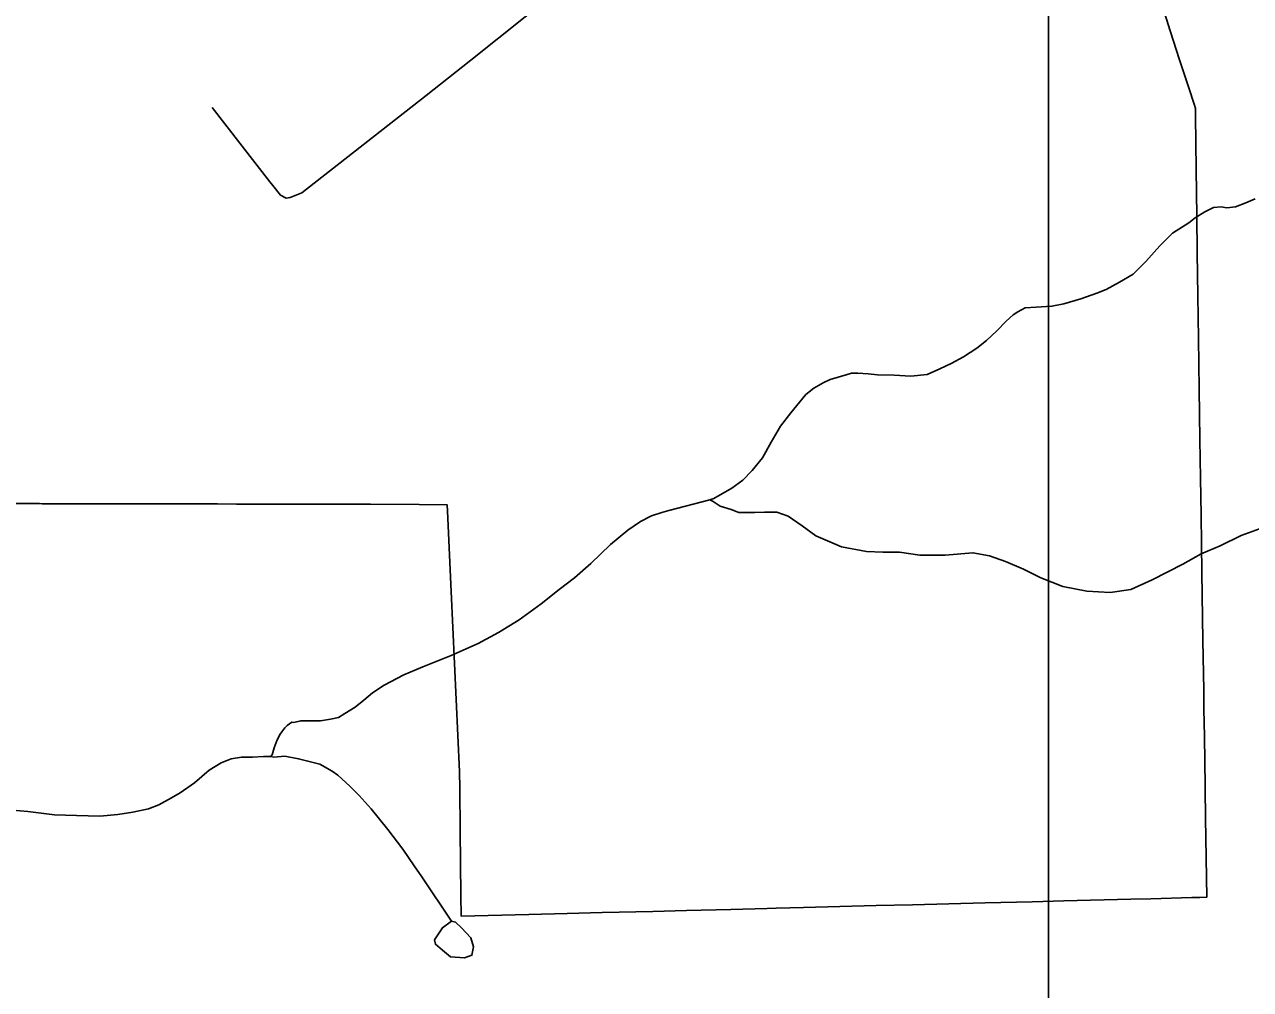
# Model space of a CAD drawing. Extents: x 2056842 to 2160602, y 826753 to 1016856.
# Drawn here: x 2101443 to 2104548, y 859964 to 862407 of the extents above; entities that cross this region are included whole.
import ezdxf

# ---------------------------------------------------------------- set-up
doc = ezdxf.new("R2010")
doc.units = 0
for name, color, linetype in [('Exist Boundary Political City Limit New', 7, 'Continuous'), ('Exist Hydrographic Creek Single Shore', 7, 'Continuous'), ('Exist Hydrographic Misc Water Feature', 7, 'Continuous'), ('Exist Road Non-System Type 51', 7, 'Continuous'), ('Map Preparation Boundary City Limit Buffer Line', 7, 'Continuous'), ('Map Preparation Inset Cut Line', 7, 'Continuous')]:
    doc.layers.add(name, color=color, linetype=linetype)

msp = doc.modelspace()

# ---------------------------------------------------------------- linework, layer by layer
at = {"layer": 'Exist Boundary Political City Limit New'}
msp.add_lwpolyline([(2104320.5, 862466.4), (2104344.5, 862391.8), (2104368.5, 862318), (2104390.8, 862249.6), (2104405.8, 862203.1), (2104408.8, 862194.8), (2104408.8, 862176.4), (2104410.5, 862040.6), (2104411.8, 861922.8), (2104412.8, 861829), (2104414.5, 861720.4), (2104416, 861612.9), (2104418, 861484.3), (2104419.8, 861357.1), (2104421.2, 861258.9), (2104422.8, 861165.4), (2104425, 861020.1), (2104427.5, 860848.5), (2104429.5, 860721.2), (2104430.2, 860666), (2104430.5, 860647.2), (2104432, 860547.9), (2104434, 860398.2), (2104437, 860197.8), (2104420, 860197.3), (2104399.2, 860196.8), (2104296, 860194.2), (2104245, 860192.9), (2104075.2, 860188.6), (2103995.2, 860186.5), (2103875.8, 860183.5), (2103783.8, 860181.2), (2103691.8, 860178.8), (2103599.8, 860176.5), (2103507.8, 860174.1), (2103415.8, 860171.8), (2103347, 860170.1), (2103323.8, 860169.5), (2103231.8, 860167.1), (2103119.5, 860164.3), (2103034.2, 860162.1), (2102906, 860158.9), (2102817.8, 860156.6), (2102720.5, 860154.2), (2102549, 860149.8), (2102548.2, 860202.6), (2102546.5, 860367), (2102545.2, 860473.4), (2102544.8, 860516.2), (2102523.5, 860972.2), (2102514, 861175.1), (2102513.2, 861191.4), (2102442.8, 861192.4), (2102319.2, 861192.7), (2102135, 861193.1), (2102062.5, 861193.2), (2101980.2, 861193.4), (2101932, 861193.6), (2101887.2, 861193.6), (2101794.5, 861193.8), (2101709.5, 861194), (2101488.2, 861194), (2101481, 861194.5), (2101454.8, 861194.6), (2101329.5, 861194.9)], dxfattribs=at)
at = {"layer": 'Exist Hydrographic Creek Single Shore'}
for points in [[(2104559.8, 861966), (2104536.1, 861955.8), (2104510.2, 861946), (2104488.1, 861943.6), (2104474.1, 861945.8), (2104454.2, 861943.9), (2104432.1, 861933.5), (2104408.1, 861917.6), (2104392.1, 861905.4), (2104350.3, 861879.2), (2104318.7, 861847.1), (2104282.6, 861807.1), (2104251, 861775.1), (2104216.6, 861755.1), (2104182.6, 861736.7), (2104158.8, 861726.9), (2104118.6, 861712.7), (2104075.1, 861700.6), (2104045, 861694.3), (2104005.2, 861692.2), (2103977.3, 861690.3), (2103959, 861680.1), (2103946.9, 861672.1), (2103929.1, 861656.2), (2103905.5, 861631.8), (2103879.3, 861607.7), (2103855.3, 861587.8), (2103821.5, 861565.8), (2103789.9, 861549.5), (2103761.6, 861535.6), (2103729.4, 861521.7), (2103687.6, 861517.1), (2103645.3, 861519.5), (2103603.5, 861520.9), (2103579.7, 861522.9), (2103553.7, 861524.8), (2103537.5, 861524.9), (2103523.7, 861520.9), (2103503.4, 861514.5), (2103483.3, 861508.7), (2103465.9, 861500.4), (2103441.9, 861486.5), (2103421.8, 861470.6), (2103383.9, 861424.3), (2103357.8, 861390.2), (2103334.3, 861350.3), (2103312.3, 861310.2)], [(2103178.6, 861203.9), (2103074.7, 861177.4), (2103056.8, 861171.7), (2103030.8, 861163.4), (2103002.9, 861149.3), (2102970.7, 861127.1), (2102926.8, 861091.1), (2102877.2, 861043), (2102835.6, 861006.7), (2102797.4, 860976.8), (2102751.7, 860940.3), (2102695.5, 860900.6), (2102643.6, 860868.2), (2102591.8, 860840), (2102523.9, 860810.1), (2102452.1, 860781.6), (2102404.1, 860761.3), (2102354.3, 860735.1), (2102324.2, 860715.3), (2102302.4, 860697.2), (2102280.3, 860679.1), (2102254.2, 860663.1), (2102238.7, 860652.9), (2102218.4, 860649), (2102192.5, 860644.8), (2102166.7, 860644.7), (2102150.5, 860644.7), (2102142.9, 860644.7), (2102124.9, 860640.5), (2102120.5, 860640.7), (2102108.7, 860632.8), (2102102.5, 860626.5), (2102094.5, 860616.7), (2102090.4, 860610.5), (2102082.6, 860596.6), (2102075, 860576.2), (2102070.7, 860558.6), (2102066.6, 860554.4)], [(2104570.7, 861130.2), (2104524.6, 861114), (2104470.9, 861087.6), (2104423.1, 861067.7), (2104376.9, 861041.4), (2104299, 861001.3), (2104245.3, 860977.4), (2104192.8, 860969.1), (2104133.1, 860972.8), (2104073.1, 860984.4), (2104017.1, 861006.2), (2103973.2, 861028.4), (2103927.3, 861048.2), (2103887.1, 861062.1), (2103845, 861070.1), (2103775.1, 861063.6), (2103710.9, 861063.6), (2103659.3, 861071.4), (2103617, 861071.3), (2103575.4, 861073.2), (2103512.6, 861084.7), (2103446.8, 861112.5), (2103412.8, 861138.4), (2103376.9, 861162.5), (2103348.8, 861172.4), (2103316.8, 861172.4), (2103292.6, 861172), (2103264.9, 861172.1), (2103252.6, 861172), (2103232.8, 861179.9), (2103204.7, 861187.8), (2103186.8, 861199.8), (2103178.6, 861203.9)], [(2102066.6, 860554.4), (2102048.8, 860554.3), (2102020.9, 860552.4), (2101992.8, 860552.1), (2101966.6, 860548), (2101941.1, 860538.1), (2101911, 860519.9), (2101873.3, 860487.9), (2101837, 860461.8), (2101815, 860449.7), (2101783.6, 860431.8), (2101757.2, 860421.5), (2101717.2, 860413.4), (2101679.3, 860407.4), (2101633.6, 860403.4), (2101575.1, 860404.9), (2101519.3, 860406.8), (2101451.5, 860414.6), (2101393.2, 860420.3)]]:
    msp.add_lwpolyline(points, dxfattribs=at)
at = {"layer": 'Exist Hydrographic Misc Water Feature'}
for points in [[(2103312.3, 861310.2), (2103286.1, 861278.1), (2103262.5, 861254.1), (2103234.6, 861233.9), (2103188.5, 861207.7), (2103178.6, 861203.9)], [(2102524.4, 860137.1), (2102449.7, 860249.6), (2102429.8, 860277.4), (2102401.5, 860319.4), (2102363.5, 860369.4), (2102321.1, 860421.3), (2102290.9, 860455), (2102267, 860479), (2102236.8, 860507.1), (2102222.7, 860517), (2102190.9, 860534.7), (2102160.7, 860542.6), (2102137.2, 860548.5), (2102102.7, 860554.6), (2102074.8, 860552.3), (2102066.6, 860554.4)], [(2102524.4, 860137.1), (2102534.5, 860134.6), (2102549.7, 860120.7), (2102573.8, 860095.3), (2102580.1, 860072.5), (2102576.3, 860051), (2102557.3, 860044.7), (2102521.8, 860047.2), (2102501.6, 860063.7), (2102483.9, 860078.9), (2102481.3, 860090.3), (2102501.6, 860120.7), (2102524.4, 860137.1)]]:
    msp.add_lwpolyline(points, dxfattribs=at)
at = {"layer": 'Exist Road Non-System Type 51'}
for points in [[(2102072.3, 861999.5), (2102091.6, 861975.8), (2102106.2, 861967.9), (2102115.9, 861969.8), (2102145.3, 861980.9), (2102460.1, 862228.1), (2102573.5, 862317.4), (2102848.3, 862537.2), (2103002.4, 862658.9)], [(2101918.5, 862197.4), (2102064.3, 862009.2), (2102072.3, 861999.5)]]:
    msp.add_lwpolyline(points, dxfattribs=at)
at = {"layer": 'Map Preparation Boundary City Limit Buffer Line'}
for points in [[(2104320.5, 862466.4), (2104344.5, 862391.8), (2104368.5, 862318), (2104390.8, 862249.6), (2104405.8, 862203.1), (2104408.8, 862194.8), (2104408.8, 862176.4), (2104410.5, 862040.6), (2104411.8, 861922.8), (2104412.8, 861829), (2104414.5, 861720.4), (2104416, 861612.9), (2104418, 861484.3), (2104419.8, 861357.1), (2104421.2, 861258.9), (2104422.8, 861165.4), (2104425, 861020.1), (2104427.5, 860848.5), (2104429.5, 860721.2), (2104430.2, 860666), (2104430.5, 860647.2), (2104432, 860547.9), (2104434, 860398.2), (2104437, 860197.8), (2104420, 860197.3), (2104399.2, 860196.8), (2104296, 860194.2), (2104245, 860192.9), (2104075.2, 860188.6), (2103995.2, 860186.5), (2103875.8, 860183.5), (2103783.8, 860181.2), (2103691.8, 860178.8), (2103599.8, 860176.5), (2103507.8, 860174.1), (2103415.8, 860171.8), (2103347, 860170.1), (2103323.8, 860169.5), (2103231.8, 860167.1), (2103119.5, 860164.3), (2103034.2, 860162.1), (2102906, 860158.9), (2102817.8, 860156.6), (2102720.5, 860154.2), (2102549, 860149.8), (2102548.2, 860202.6), (2102546.5, 860367), (2102545.2, 860473.4), (2102544.8, 860516.2), (2102523.5, 860972.2), (2102514, 861175.1), (2102513.2, 861191.4), (2102442.8, 861192.4), (2102319.2, 861192.7), (2102135, 861193.1), (2102062.5, 861193.2), (2101980.2, 861193.4), (2101932, 861193.6), (2101887.2, 861193.6), (2101794.5, 861193.8), (2101709.5, 861194), (2101488.2, 861194), (2101481, 861194.5), (2101454.8, 861194.6), (2101329.5, 861194.9)], [(2102524.4, 860137.1), (2102534.5, 860134.6), (2102549.7, 860120.7), (2102573.8, 860095.3), (2102580.1, 860072.5), (2102576.3, 860051), (2102557.3, 860044.7), (2102521.8, 860047.2), (2102501.6, 860063.7), (2102483.9, 860078.9), (2102481.3, 860090.3), (2102501.6, 860120.7), (2102524.4, 860137.1)]]:
    msp.add_lwpolyline(points, dxfattribs=at)
at = {"layer": 'Map Preparation Inset Cut Line'}
msp.add_lwpolyline([(2059276.8, 845851.8), (2104036.2, 845851.8), (2104036.2, 868310.8), (2085975.1, 868308.6), (2085982, 877260.1), (2059276.8, 877260.1), (2059276.8, 845851.8)], dxfattribs=at)

doc.saveas('drawing.dxf')
